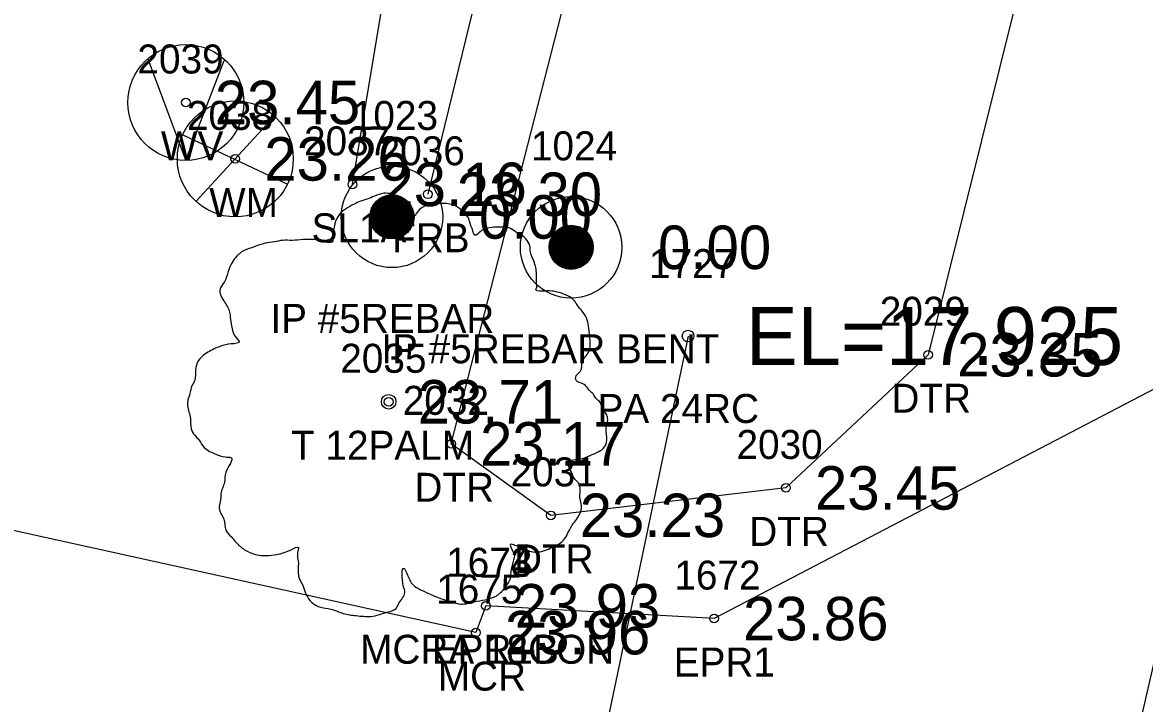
# Model space of a CAD drawing. Extents: x 2654414 to 2656963, y 761776 to 764965.
# Drawn here: x 2655431.68 to 2655470.4, y 762214.01 to 762237.5 of the extents above; entities that cross this region are included whole.
import ezdxf

# ---------------------------------------------------------------- set-up
doc = ezdxf.new("R2010")
doc.units = 0
for name, color, linetype in [('RD_EX_Conc', 7, 'Continuous'), ('RD_EX_Conc_txCode', 7, 'Continuous'), ('RD_EX_DR_Pipe', 7, 'Continuous'), ('RD_EX_DR_Pipe_txCode', 7, 'Continuous'), ('RD_EX_DV_Prop_txCode', 7, 'Continuous'), ('RD_EX_DV_PropPin', 7, 'Continuous'), ('RD_EX_Fence_Other', 7, 'Continuous'), ('RD_EX_Fence_Other_txCode', 7, 'Continuous'), ('RD_EX_H2O', 7, 'Continuous'), ('RD_EX_H2O_txCode', 7, 'Continuous'), ('RD_EX_Road', 7, 'Continuous'), ('RD_EX_Road_txCode', 7, 'Continuous'), ('RD_EX_TX_Conc_ELEV', 7, 'Continuous'), ('RD_EX_TX_DV_Prop_ELEV', 7, 'Continuous'), ('RD_EX_TX_Fence_Other_ELEV', 7, 'Continuous'), ('RD_EX_TX_H2O_ELEV', 7, 'Continuous'), ('RD_EX_TX_Road_ELEV', 7, 'Continuous'), ('RD_EX_TX_UT_ELEV', 7, 'Continuous'), ('RD_EX_TX_VEG_ELEV', 7, 'Continuous'), ('RD_EX_UT', 7, 'Continuous'), ('RD_EX_UT_txCode', 7, 'Continuous'), ('RD_EX_VEG', 7, 'Continuous'), ('RD_EX_VEG_txCode', 7, 'Continuous'), ('RD_SMD_Locator', 7, 'Continuous'), ('RD_TX_Pipe_ElevEX', 7, 'Continuous')]:
    doc.layers.add(name, color=color, linetype=linetype)

msp = doc.modelspace()

# ---------------------------------------------------------------- linework, layer by layer
at = {"layer": 'RD_EX_Conc'}
msp.add_lwpolyline([(2655447.671, 762217.38), (2655447.327, 762216.453), (2655403.547, 762226.108), (2655380.017, 762230.002), (2655342.631, 762237.105), (2655301.817, 762249.774)], dxfattribs=at)
at = {"layer": 'RD_EX_DR_Pipe'}
msp.add_line((2655454.649, 762226.686), (2655442.695, 762169.731), dxfattribs=at)
at = {"layer": 'RD_EX_DV_PropPin'}
for p, q in [((2655444.046, 762230.139), (2655444.046, 762231.451)), ((2655444.081, 762230.119), (2655444.081, 762231.471)), ((2655444.116, 762230.102), (2655444.116, 762231.488)), ((2655444.151, 762230.088), (2655444.151, 762231.503)), ((2655444.186, 762230.075), (2655444.186, 762231.516)), ((2655444.221, 762230.064), (2655444.221, 762231.527)), ((2655444.256, 762230.054), (2655444.256, 762231.536)), ((2655444.291, 762230.047), (2655444.291, 762231.543)), ((2655444.326, 762230.041), (2655444.326, 762231.549)), ((2655444.361, 762230.037), (2655444.361, 762231.553)), ((2655444.396, 762230.035), (2655444.396, 762231.555)), ((2655444.431, 762230.034), (2655444.431, 762231.556)), ((2655444.466, 762230.035), (2655444.466, 762231.555)), ((2655444.501, 762230.037), (2655444.501, 762231.553)), ((2655444.536, 762230.041), (2655444.536, 762231.549)), ((2655444.571, 762230.047), (2655444.571, 762231.543)), ((2655444.606, 762230.054), (2655444.606, 762231.536)), ((2655444.641, 762230.064), (2655444.641, 762231.527)), ((2655444.676, 762230.075), (2655444.676, 762231.516)), ((2655444.711, 762230.088), (2655444.711, 762231.503)), ((2655444.746, 762230.102), (2655444.746, 762231.488)), ((2655444.781, 762230.119), (2655444.781, 762231.471)), ((2655444.816, 762230.139), (2655444.816, 762231.451)), ((2655443.731, 762230.497), (2655443.731, 762231.093)), ((2655443.766, 762230.426), (2655443.766, 762231.165)), ((2655443.801, 762230.369), (2655443.801, 762231.222)), ((2655443.836, 762230.321), (2655443.836, 762231.269)), ((2655443.871, 762230.28), (2655443.871, 762231.31)), ((2655443.906, 762230.244), (2655443.906, 762231.346)), ((2655443.941, 762230.213), (2655443.941, 762231.377)), ((2655443.976, 762230.185), (2655443.976, 762231.405)), ((2655444.011, 762230.161), (2655444.011, 762231.43)), ((2655444.851, 762230.161), (2655444.851, 762231.43)), ((2655444.886, 762230.185), (2655444.886, 762231.405)), ((2655444.921, 762230.213), (2655444.921, 762231.377)), ((2655444.956, 762230.244), (2655444.956, 762231.346)), ((2655444.991, 762230.28), (2655444.991, 762231.31)), ((2655445.026, 762230.321), (2655445.026, 762231.269)), ((2655445.061, 762230.369), (2655445.061, 762231.222)), ((2655445.096, 762230.426), (2655445.096, 762231.165)), ((2655445.131, 762230.497), (2655445.131, 762231.093)), ((2655443.696, 762230.599), (2655443.696, 762230.991)), ((2655445.166, 762230.599), (2655445.166, 762230.991)), ((2655450.088, 762229.195), (2655450.088, 762230.296)), ((2655450.123, 762229.164), (2655450.123, 762230.328)), ((2655450.158, 762229.136), (2655450.158, 762230.356)), ((2655450.193, 762229.111), (2655450.193, 762230.38)), ((2655450.228, 762229.089), (2655450.228, 762230.402)), ((2655450.263, 762229.07), (2655450.263, 762230.421)), ((2655450.298, 762229.053), (2655450.298, 762230.438)), ((2655450.333, 762229.038), (2655450.333, 762230.453)), ((2655450.368, 762229.025), (2655450.368, 762230.466)), ((2655450.403, 762229.014), (2655450.403, 762230.477)), ((2655450.438, 762229.005), (2655450.438, 762230.486)), ((2655450.473, 762228.998), (2655450.473, 762230.494)), ((2655450.508, 762228.992), (2655450.508, 762230.499)), ((2655450.543, 762228.988), (2655450.543, 762230.503)), ((2655450.578, 762228.985), (2655450.578, 762230.506)), ((2655450.613, 762228.985), (2655450.613, 762230.507)), ((2655450.648, 762228.985), (2655450.648, 762230.506)), ((2655450.683, 762228.988), (2655450.683, 762230.503)), ((2655450.718, 762228.992), (2655450.718, 762230.499)), ((2655450.753, 762228.998), (2655450.753, 762230.494)), ((2655450.788, 762229.005), (2655450.788, 762230.486)), ((2655450.823, 762229.014), (2655450.823, 762230.477)), ((2655450.858, 762229.025), (2655450.858, 762230.466)), ((2655450.893, 762229.038), (2655450.893, 762230.453)), ((2655450.928, 762229.053), (2655450.928, 762230.438)), ((2655450.963, 762229.07), (2655450.963, 762230.421)), ((2655450.998, 762229.089), (2655450.998, 762230.402)), ((2655451.033, 762229.111), (2655451.033, 762230.38)), ((2655451.068, 762229.136), (2655451.068, 762230.356)), ((2655451.103, 762229.164), (2655451.103, 762230.328)), ((2655451.138, 762229.195), (2655451.138, 762230.296)), ((2655449.878, 762229.55), (2655449.878, 762229.942)), ((2655449.913, 762229.448), (2655449.913, 762230.044)), ((2655449.948, 762229.376), (2655449.948, 762230.115)), ((2655449.983, 762229.319), (2655449.983, 762230.172)), ((2655450.018, 762229.272), (2655450.018, 762230.22)), ((2655450.053, 762229.231), (2655450.053, 762230.261)), ((2655451.173, 762229.231), (2655451.173, 762230.261)), ((2655451.208, 762229.272), (2655451.208, 762230.22)), ((2655451.243, 762229.319), (2655451.243, 762230.172)), ((2655451.278, 762229.376), (2655451.278, 762230.115)), ((2655451.313, 762229.448), (2655451.313, 762230.044)), ((2655451.348, 762229.55), (2655451.348, 762229.942))]:
    msp.add_line(p, q, dxfattribs=at)
for centre, radius in [((2655444.431, 762230.795), 1.75), ((2655444.431, 762230.795), 0.761), ((2655450.613, 762229.746), 1.75), ((2655450.613, 762229.746), 0.761)]:
    msp.add_circle(centre, radius, dxfattribs=at)
at = {"layer": 'RD_EX_Fence_Other'}
msp.add_line((2655466.192, 762315.625), (2655445.664, 762231.576), dxfattribs=at)
at = {"layer": 'RD_EX_H2O'}
msp.add_lwpolyline([(2655465.406, 762297.339), (2655472.381, 762299.489), (2655479.157, 762296.474), (2655474.006, 762270.501), (2655462.934, 762226.04), (2655458.028, 762221.446), (2655449.91, 762220.499), (2655446.472, 762222.967), (2655455.231, 762257.113)], dxfattribs=at)
at = {"layer": 'RD_EX_Road'}
for points in [[(2655700.994, 763232.279), (2655693.552, 763198.573), (2655671.649, 763102.037), (2655649.038, 763001.061), (2655627.271, 762906.233), (2655604.996, 762809.365), (2655598.992, 762783.09), (2655583.655, 762714.137), (2655561.97, 762618.323), (2655556.356, 762593.843), (2655548.114, 762557.141), (2655540.102, 762522.478), (2655518.03, 762425.04), (2655496.479, 762329.558), (2655475.552, 762236.625), (2655473.199, 762226.142), (2655466.574, 762197.504), (2655460.058, 762168.164), (2655454.261, 762143.776), (2655432.5, 762049.878), (2655410.7, 761955.515), (2655388.166, 761858.426), (2655373.501, 761793.951)], [(2655473.199, 762226.142), (2655455.546, 762216.939), (2655447.671, 762217.38)]]:
    msp.add_lwpolyline(points, dxfattribs=at)
at = {"layer": 'RD_EX_UT'}
for p, q in [((2655437.316, 762232.75), (2655436.012, 762236.233)), ((2655437.316, 762232.75), (2655438.638, 762236.195)), ((2655437.673, 762231.339), (2655440.341, 762234.236)), ((2655437.192, 762233.635), (2655440.823, 762231.922))]:
    msp.add_line(p, q, dxfattribs=at)
for centre in [(2655437.316, 762234.743), (2655439.025, 762232.797)]:
    msp.add_circle(centre, 2, dxfattribs=at)
at = {"layer": 'RD_EX_VEG'}
msp.add_lwpolyline([(2655443.065, 762231.918), (2655446.559, 762252.837), (2655423.447, 762257.591), (2655418.867, 762260.575)], dxfattribs=at)
for centre, radius in [((2655444.317, 762224.418), 0.25), ((2655444.304, 762224.399), 0.0001)]:
    msp.add_circle(centre, radius, dxfattribs=at)
for points in [[(2655444.448, 762231.585), (2655444.149, 762231.61), (2655443.824, 762231.51), (2655443.574, 762231.41), (2655443.349, 762231.335), (2655443.124, 762231.235), (2655442.824, 762231.06), (2655442.599, 762230.86), (2655442.474, 762230.61), (2655442.424, 762230.386), (2655442.374, 762230.111), (2655442.374, 762229.936), (2655442.249, 762229.911), (2655442.099, 762229.936), (2655441.85, 762230.011), (2655441.6, 762230.011), (2655441.35, 762230.011), (2655441, 762229.986), (2655440.65, 762229.986), (2655440.375, 762229.936), (2655440.05, 762229.886), (2655439.676, 762229.761), (2655439.326, 762229.636), (2655439.026, 762229.386), (2655438.776, 762228.911), (2655438.651, 762228.561), (2655438.501, 762228.311), (2655438.651, 762227.862), (2655438.826, 762227.512), (2655438.851, 762227.312), (2655438.926, 762226.887), (2655439.026, 762226.662), (2655439.151, 762226.462), (2655439.076, 762226.437), (2655438.701, 762226.387), (2655438.401, 762226.287), (2655437.976, 762226.062), (2655437.751, 762225.838), (2655437.651, 762225.513), (2655437.626, 762225.163), (2655437.527, 762224.963), (2655437.452, 762224.688), (2655437.427, 762224.613), (2655437.377, 762224.288), (2655437.477, 762223.838), (2655437.502, 762223.489), (2655437.626, 762223.264), (2655437.776, 762223.089), (2655437.951, 762222.839), (2655438.351, 762222.614), (2655438.676, 762222.514), (2655438.876, 762222.489), (2655438.701, 762221.989), (2655438.651, 762221.639), (2655438.526, 762221.24), (2655438.526, 762221.165), (2655438.476, 762220.69), (2655438.626, 762220.365), (2655438.701, 762219.99), (2655438.876, 762219.765), (2655439.151, 762219.465), (2655439.476, 762219.24), (2655439.975, 762219.115), (2655440.375, 762219.14), (2655440.95, 762219.315), (2655441.2, 762219.39), (2655441.175, 762219.215), (2655441.2, 762218.841), (2655441.2, 762218.416), (2655441.35, 762218.091), (2655441.45, 762217.816), (2655441.6, 762217.566), (2655441.925, 762217.341), (2655442.324, 762217.266), (2655442.749, 762217.116), (2655443.199, 762217.041), (2655443.699, 762217.016), (2655444.299, 762217.166), (2655444.573, 762217.291), (2655444.673, 762217.466), (2655444.873, 762217.841), (2655444.823, 762218.066), (2655444.848, 762218.666), (2655444.948, 762218.491), (2655445.123, 762218.141), (2655445.623, 762217.841), (2655446.023, 762217.666), (2655446.498, 762217.516), (2655446.797, 762217.441), (2655447.272, 762217.516), (2655447.647, 762217.591), (2655448.022, 762217.716), (2655448.322, 762217.991), (2655448.497, 762218.266), (2655448.547, 762218.541), (2655448.622, 762218.916), (2655448.672, 762219.09)], [(2655448.672, 762219.09), (2655448.597, 762219.265), (2655448.547, 762219.515), (2655448.622, 762219.49), (2655448.797, 762219.44), (2655449.071, 762219.315), (2655449.296, 762219.24), (2655449.621, 762219.265), (2655449.896, 762219.365), (2655450.346, 762219.64), (2655450.621, 762220.115), (2655450.896, 762220.515), (2655450.971, 762220.84), (2655450.921, 762221.065), (2655450.896, 762221.564), (2655450.696, 762221.814), (2655450.646, 762221.939), (2655450.546, 762222.339), (2655450.621, 762222.389), (2655450.896, 762222.439), (2655451.27, 762222.564), (2655451.545, 762222.689), (2655451.77, 762222.864), (2655451.845, 762223.089), (2655451.82, 762223.489), (2655451.87, 762223.888), (2655451.795, 762224.038), (2655451.695, 762224.188), (2655451.62, 762224.388), (2655451.47, 762224.538), (2655451.37, 762224.688), (2655451.27, 762224.788), (2655451.146, 762224.938), (2655450.971, 762225.063), (2655450.821, 762225.113), (2655450.771, 762225.263), (2655450.921, 762225.463), (2655450.971, 762225.563), (2655450.996, 762225.788), (2655451.221, 762226.137), (2655451.27, 762226.537), (2655451.221, 762226.962), (2655451.171, 762227.237), (2655451.021, 762227.512), (2655450.821, 762227.762), (2655450.696, 762227.937), (2655450.521, 762228.062), (2655450.196, 762228.187), (2655449.946, 762228.236), (2655449.596, 762228.236), (2655449.396, 762228.286), (2655449.421, 762228.336), (2655449.421, 762228.486), (2655449.421, 762228.761), (2655449.346, 762229.211), (2655449.196, 762229.711), (2655449.196, 762229.736), (2655449.096, 762229.986), (2655448.872, 762230.186), (2655448.697, 762230.286), (2655448.497, 762230.411), (2655448.247, 762230.436), (2655447.947, 762230.436), (2655447.672, 762230.386), (2655447.472, 762230.286), (2655447.297, 762230.161), (2655447.222, 762230.311), (2655447.122, 762230.61), (2655447.072, 762230.76), (2655446.922, 762230.935), (2655446.698, 762231.135), (2655446.248, 762231.26), (2655445.623, 762231.185), (2655445.323, 762230.985), (2655445.173, 762230.81), (2655445.123, 762230.935), (2655444.923, 762231.135), (2655444.823, 762231.31), (2655444.648, 762231.435), (2655444.498, 762231.535), (2655444.398, 762231.585)]]:
    msp.add_spline(points, degree=3, dxfattribs=at)
at = {"layer": 'RD_SMD_Locator'}
for centre, radius in [((2655437.316, 762234.743), 0.15), ((2655439.025, 762232.797), 0.15), ((2655443.065, 762231.918), 0.15), ((2655445.664, 762231.576), 0.15), ((2655444.431, 762230.795), 0.15), ((2655450.613, 762229.746), 0.15), ((2655454.649, 762226.686), 0.2), ((2655462.934, 762226.04), 0.15), ((2655444.317, 762224.418), 0.15), ((2655446.472, 762222.967), 0.15), ((2655458.028, 762221.446), 0.15), ((2655449.91, 762220.499), 0.15), ((2655447.671, 762217.38), 0.15), ((2655447.671, 762217.38), 0.15), ((2655455.546, 762216.939), 0.15), ((2655447.327, 762216.453), 0.15)]:
    msp.add_circle(centre, radius, dxfattribs=at)

# ---------------------------------------------------------------- texts
at = {"layer": 'RD_EX_Conc_txCode'}
for s, p in [('1674', (2655446.301, 762218.38)), ('1675', (2655445.957, 762217.453)), ('MCRA 18CON', (2655443.332, 762215.38)), ('MCR', (2655446.012, 762214.453))]:
    msp.add_text(s, height=1, dxfattribs=at).set_placement(p)
at = {"layer": 'RD_EX_DR_Pipe_txCode'}
for s, p in [('1727', (2655453.303, 762228.686)), ('PA 24RC', (2655451.524, 762223.686))]:
    msp.add_text(s, height=1, dxfattribs=at).set_placement(p)
at = {"layer": 'RD_EX_DV_Prop_txCode'}
for s, p in [('1023', (2655443.045, 762233.795)), ('1024', (2655449.227, 762232.746)), ('IP #5REBAR', (2655440.234, 762226.795)), ('IP #5REBAR BENT', (2655444.062, 762225.746))]:
    msp.add_text(s, height=1, dxfattribs=at).set_placement(p)
at = {"layer": 'RD_EX_Fence_Other_txCode'}
for s, p in [('2036', (2655443.971, 762232.576)), ('FRB', (2655444.435, 762229.576))]:
    msp.add_text(s, height=1, dxfattribs=at).set_placement(p)
at = {"layer": 'RD_EX_H2O_txCode'}
for s, p in [('2029', (2655461.265, 762227.04)), ('2032', (2655444.803, 762223.967)), ('DTR', (2655461.666, 762224.04)), ('2030', (2655456.32, 762222.446)), ('2031', (2655448.524, 762221.499)), ('DTR', (2655445.205, 762220.967)), ('DTR', (2655456.761, 762219.446)), ('DTR', (2655448.642, 762218.499))]:
    msp.add_text(s, height=1, dxfattribs=at).set_placement(p)
at = {"layer": 'RD_EX_Road_txCode'}
for s, p in [('1673', (2655446.301, 762218.38)), ('1672', (2655454.176, 762217.939)), ('EPR1B', (2655445.805, 762215.38)), ('EPR1', (2655454.153, 762214.939))]:
    msp.add_text(s, height=1, dxfattribs=at).set_placement(p)
at = {"layer": 'RD_EX_TX_Conc_ELEV'}
for s, p in [('23.93', (2655448.671, 762216.63)), ('23.96', (2655448.327, 762215.703))]:
    msp.add_text(s, height=1.5, dxfattribs=at).set_placement(p)
at = {"layer": 'RD_EX_TX_DV_Prop_ELEV'}
for p in [(2655447.431, 762230.045), (2655453.613, 762228.996)]:
    msp.add_text('0.00', height=1.5, dxfattribs=at).set_placement(p)
at = {"layer": 'RD_EX_TX_Fence_Other_ELEV'}
msp.add_text('23.30', height=1.5, dxfattribs=at).set_placement((2655446.664, 762230.826))
at = {"layer": 'RD_EX_TX_H2O_ELEV'}
for s, p in [('23.35', (2655463.934, 762225.29)), ('23.17', (2655447.472, 762222.217)), ('23.45', (2655459.028, 762220.696)), ('23.23', (2655450.91, 762219.749))]:
    msp.add_text(s, height=1.5, dxfattribs=at).set_placement(p)
at = {"layer": 'RD_EX_TX_Road_ELEV'}
for s, p in [('23.93', (2655448.671, 762216.63)), ('23.86', (2655456.546, 762216.189))]:
    msp.add_text(s, height=1.5, dxfattribs=at).set_placement(p)
at = {"layer": 'RD_EX_TX_UT_ELEV'}
for s, p in [('23.45', (2655438.316, 762233.993)), ('23.26', (2655440.025, 762232.047))]:
    msp.add_text(s, height=1.5, dxfattribs=at).set_placement(p)
at = {"layer": 'RD_EX_TX_VEG_ELEV'}
for s, p in [('23.16', (2655444.065, 762231.168)), ('23.71', (2655445.317, 762223.668))]:
    msp.add_text(s, height=1.5, dxfattribs=at).set_placement(p)
at = {"layer": 'RD_EX_UT_txCode'}
for s, p in [('2039', (2655435.647, 762235.743)), ('2038', (2655437.356, 762233.797)), ('WV', (2655436.458, 762232.743)), ('WM', (2655438.12, 762230.797))]:
    msp.add_text(s, height=1, dxfattribs=at).set_placement(p)
at = {"layer": 'RD_EX_VEG_txCode'}
for s, p in [('2037', (2655441.396, 762232.918)), ('SL1A', (2655441.656, 762229.918)), ('2035', (2655442.647, 762225.418)), ('T 12PALM', (2655440.946, 762222.418))]:
    msp.add_text(s, height=1, dxfattribs=at).set_placement(p)
at = {"layer": 'RD_TX_Pipe_ElevEX'}
msp.add_text('EL=17.925', height=2, dxfattribs=at).set_placement((2655456.649, 762225.686))

doc.saveas('drawing.dxf')
